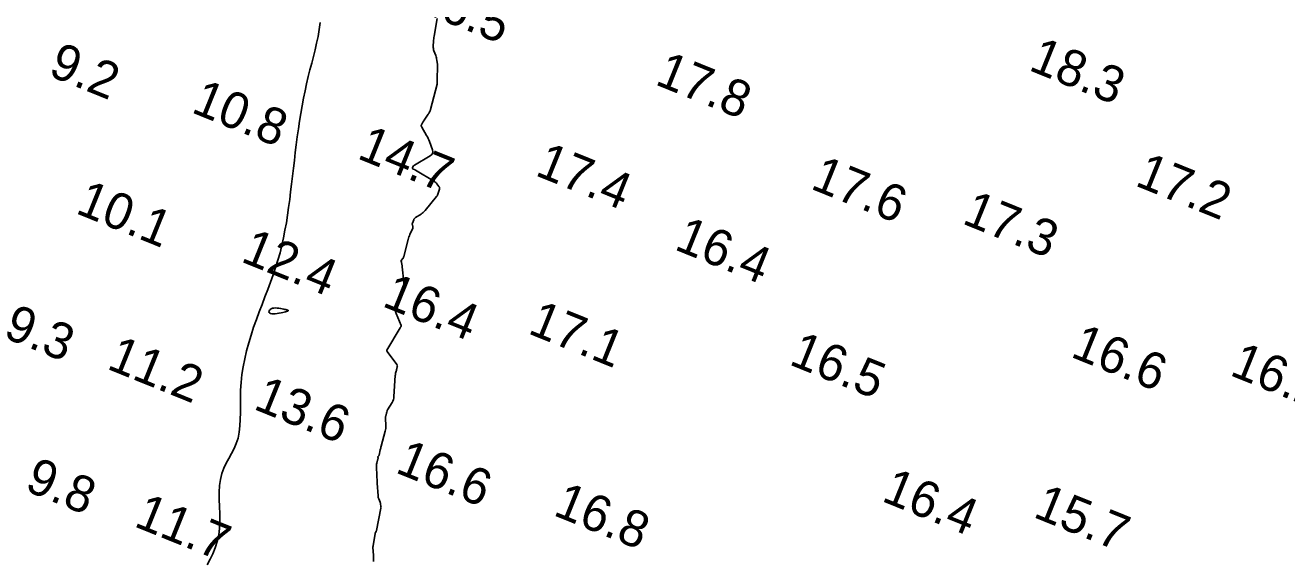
# Model space of a CAD drawing. Extents: x 3040093 to 3056816, y 408076 to 509144.
# Drawn here: x 3043650.1 to 3043823.6, y 438783.2 to 438856.9 of the extents above; entities that cross this region are included whole.
import ezdxf

# ---------------------------------------------------------------- set-up
doc = ezdxf.new("R2010")
doc.units = 0
for name, color, linetype in [('V-CHAN-CONT-EL12-1112', 7, 'Continuous'), ('V-CHAN-CONT-EL15', 7, 'Continuous'), ('V-TOPO-SOUN-0810', 7, 'Continuous')]:
    doc.layers.add(name, color=color, linetype=linetype)

msp = doc.modelspace()

# ---------------------------------------------------------------- linework, layer by layer
at = {"layer": 'V-CHAN-CONT-EL12-1112'}
msp.add_lwpolyline([(3043675.1, 438782.65), (3043675.51, 438783.4), (3043675.89, 438784.17), (3043676.22, 438784.98), (3043676.5, 438785.83), (3043676.69, 438786.72), (3043676.8, 438787.66), (3043676.84, 438788.64), (3043676.83, 438789.64), (3043676.79, 438790.65), (3043676.76, 438791.64), (3043676.76, 438792.61), (3043676.8, 438793.53), (3043676.92, 438794.39), (3043677.12, 438795.19), (3043677.4, 438795.92), (3043677.73, 438796.61), (3043678.09, 438797.28), (3043678.45, 438797.95), (3043678.8, 438798.62), (3043679.1, 438799.32), (3043679.35, 438800.07), (3043679.51, 438800.88), (3043679.61, 438801.74), (3043679.65, 438802.65), (3043679.67, 438803.61), (3043679.67, 438804.6), (3043679.67, 438805.62), (3043679.7, 438806.67), (3043679.76, 438807.73), (3043679.88, 438808.81), (3043680.05, 438809.89), (3043680.27, 438810.98), (3043680.53, 438812.07), (3043680.82, 438813.16), (3043681.15, 438814.24), (3043681.5, 438815.31), (3043681.87, 438816.38), (3043682.25, 438817.42), (3043682.65, 438818.46), (3043683.04, 438819.48), (3043683.43, 438820.5), (3043683.81, 438821.51), (3043684.18, 438822.52), (3043684.52, 438823.53), (3043684.84, 438824.54), (3043685.13, 438825.56), (3043685.38, 438826.59), (3043685.61, 438827.62), (3043685.81, 438828.66), (3043686, 438829.7), (3043686.16, 438830.75), (3043686.31, 438831.81), (3043686.46, 438832.87), (3043686.59, 438833.94), (3043686.72, 438835.02), (3043686.84, 438836.1), (3043686.97, 438837.18), (3043687.1, 438838.27), (3043687.23, 438839.35), (3043687.36, 438840.43), (3043687.5, 438841.52), (3043687.66, 438842.6), (3043687.82, 438843.67), (3043688, 438844.73), (3043688.18, 438845.78), (3043688.37, 438846.81), (3043688.58, 438847.83), (3043688.79, 438848.82), (3043689.02, 438849.79), (3043689.25, 438850.74), (3043689.49, 438851.66), (3043689.72, 438852.58), (3043689.95, 438853.49), (3043690.16, 438854.4), (3043690.36, 438855.32), (3043690.52, 438856.26), (3043690.66, 438857.22)], dxfattribs=at)
msp.add_lwpolyline([(3043684.02, 438817.17), (3043684.23, 438817.17), (3043684.48, 438817.18), (3043684.74, 438817.21), (3043685.01, 438817.26), (3043685.27, 438817.3), (3043685.5, 438817.35), (3043685.71, 438817.4), (3043685.88, 438817.44), (3043686.01, 438817.48), (3043686.1, 438817.51), (3043686.17, 438817.53), (3043686.21, 438817.55), (3043686.24, 438817.57), (3043686.25, 438817.58), (3043686.25, 438817.6), (3043686.25, 438817.61), (3043686.25, 438817.63), (3043686.23, 438817.65), (3043686.19, 438817.66), (3043686.14, 438817.69), (3043686.06, 438817.71), (3043685.95, 438817.74), (3043685.81, 438817.78), (3043685.64, 438817.82), (3043685.43, 438817.86), (3043685.21, 438817.91), (3043684.97, 438817.94), (3043684.74, 438817.96), (3043684.5, 438817.97), (3043684.29, 438817.95), (3043684.09, 438817.92), (3043683.92, 438817.85), (3043683.79, 438817.76), (3043683.69, 438817.66), (3043683.63, 438817.55), (3043683.61, 438817.45), (3043683.64, 438817.35), (3043683.72, 438817.27), (3043683.84, 438817.21)], close=True, dxfattribs=at)
at = {"layer": 'V-CHAN-CONT-EL15'}
msp.add_lwpolyline([(3043698.01, 438783.11), (3043698, 438783.3), (3043697.99, 438783.5), (3043697.99, 438783.7), (3043697.98, 438783.9), (3043697.92, 438785.05), (3043697.92, 438785.07), (3043697.92, 438785.08), (3043697.92, 438785.1), (3043697.92, 438785.12), (3043697.93, 438785.19), (3043697.93, 438785.21), (3043697.93, 438785.22), (3043697.93, 438785.24), (3043697.94, 438785.26), (3043698.22, 438786.96), (3043698.23, 438787), (3043698.24, 438787.03), (3043698.25, 438787.07), (3043698.27, 438787.1), (3043698.35, 438787.22), (3043698.37, 438787.26), (3043698.39, 438787.29), (3043698.4, 438787.32), (3043698.41, 438787.36), (3043699.01, 438790.44), (3043699.02, 438790.51), (3043699.03, 438790.58), (3043699.02, 438790.65), (3043699.01, 438790.72), (3043698.97, 438790.99), (3043698.95, 438791.05), (3043698.94, 438791.12), (3043698.92, 438791.19), (3043698.89, 438791.25), (3043698.71, 438791.7), (3043698.67, 438791.8), (3043698.65, 438791.9), (3043698.63, 438792), (3043698.62, 438792.11), (3043698.51, 438793.88), (3043698.5, 438794.14), (3043698.48, 438794.39), (3043698.47, 438794.64), (3043698.46, 438794.89), (3043698.4, 438796.16), (3043698.4, 438796.28), (3043698.41, 438796.39), (3043698.42, 438796.5), (3043698.45, 438796.61), (3043698.6, 438797.22), (3043698.61, 438797.25), (3043698.61, 438797.28), (3043698.61, 438797.31), (3043698.61, 438797.34), (3043698.6, 438797.45), (3043698.6, 438797.48), (3043698.6, 438797.5), (3043698.61, 438797.52), (3043698.63, 438797.55), (3043698.71, 438797.64), (3043698.73, 438797.66), (3043698.74, 438797.68), (3043698.75, 438797.71), (3043698.76, 438797.74), (3043698.92, 438798.45), (3043698.95, 438798.58), (3043698.98, 438798.7), (3043699.01, 438798.83), (3043699.05, 438798.96), (3043699.6, 438801.03), (3043699.64, 438801.22), (3043699.67, 438801.41), (3043699.68, 438801.59), (3043699.68, 438801.79), (3043699.65, 438802.78), (3043699.65, 438802.86), (3043699.65, 438802.94), (3043699.66, 438803.02), (3043699.68, 438803.1), (3043699.79, 438803.49), (3043699.8, 438803.53), (3043699.8, 438803.57), (3043699.81, 438803.6), (3043699.82, 438803.64), (3043699.85, 438803.8), (3043699.86, 438803.84), (3043699.87, 438803.87), (3043699.89, 438803.91), (3043699.91, 438803.94), (3043700.56, 438804.98), (3043700.66, 438805.17), (3043700.73, 438805.36), (3043700.79, 438805.57), (3043700.81, 438805.78), (3043700.99, 438808.7), (3043701, 438808.77), (3043701.01, 438808.85), (3043701.02, 438808.92), (3043701.04, 438809), (3043701.12, 438809.29), (3043701.14, 438809.37), (3043701.15, 438809.44), (3043701.17, 438809.52), (3043701.19, 438809.59), (3043701.26, 438809.92), (3043701.27, 438809.99), (3043701.26, 438810.07), (3043701.24, 438810.14), (3043701.2, 438810.2), (3043699.87, 438811.99), (3043699.86, 438812.01), (3043699.86, 438812.02), (3043699.85, 438812.03), (3043699.84, 438812.04), (3043699.82, 438812.1), (3043699.82, 438812.11), (3043699.82, 438812.12), (3043699.82, 438812.13), (3043699.83, 438812.15), (3043701.67, 438815.26), (3043701.68, 438815.28), (3043701.7, 438815.31), (3043701.71, 438815.33), (3043701.73, 438815.36), (3043701.78, 438815.46), (3043701.78, 438815.49), (3043701.79, 438815.52), (3043701.79, 438815.54), (3043701.78, 438815.57), (3043701.1, 438817.19), (3043701.02, 438817.47), (3043700.99, 438817.75), (3043701.03, 438818.02), (3043701.13, 438818.29), (3043702.27, 438820.66), (3043702.27, 438820.66), (3043702.28, 438820.67), (3043702.29, 438820.67), (3043702.3, 438820.67), (3043702.34, 438820.67), (3043702.35, 438820.68), (3043702.36, 438820.68), (3043702.36, 438820.69), (3043702.36, 438820.69), (3043702.39, 438820.8), (3043702.39, 438820.82), (3043702.39, 438820.84), (3043702.38, 438820.86), (3043702.37, 438820.87), (3043702.28, 438820.96), (3043702.26, 438820.98), (3043702.25, 438821), (3043702.24, 438821.02), (3043702.23, 438821.05), (3043701.87, 438824.11), (3043701.86, 438824.15), (3043701.85, 438824.18), (3043701.85, 438824.22), (3043701.84, 438824.25), (3043701.79, 438824.39), (3043701.78, 438824.43), (3043701.78, 438824.46), (3043701.79, 438824.49), (3043701.81, 438824.52), (3043702.03, 438824.79), (3043702.08, 438824.84), (3043702.11, 438824.9), (3043702.14, 438824.96), (3043702.16, 438825.03), (3043702.77, 438827.4), (3043702.81, 438827.57), (3043702.87, 438827.74), (3043702.93, 438827.91), (3043703, 438828.07), (3043703.39, 438828.93), (3043703.41, 438828.99), (3043703.42, 438829.04), (3043703.42, 438829.1), (3043703.4, 438829.16), (3043703.34, 438829.39), (3043703.33, 438829.45), (3043703.33, 438829.5), (3043703.33, 438829.56), (3043703.35, 438829.62), (3043703.52, 438830.09), (3043703.56, 438830.18), (3043703.61, 438830.26), (3043703.68, 438830.33), (3043703.76, 438830.4), (3043704.53, 438830.89), (3043704.69, 438831), (3043704.83, 438831.12), (3043704.96, 438831.25), (3043705.09, 438831.39), (3043706.66, 438833.29), (3043706.73, 438833.4), (3043706.8, 438833.51), (3043706.86, 438833.63), (3043706.9, 438833.75), (3043707.06, 438834.29), (3043707.08, 438834.39), (3043707.08, 438834.5), (3043707.05, 438834.59), (3043706.99, 438834.69), (3043706.72, 438835.05), (3043706.65, 438835.14), (3043706.57, 438835.22), (3043706.48, 438835.29), (3043706.39, 438835.35), (3043703.77, 438836.94), (3043703.74, 438836.96), (3043703.7, 438836.98), (3043703.67, 438836.99), (3043703.63, 438837), (3043703.44, 438837.05), (3043703.43, 438837.06), (3043703.42, 438837.07), (3043703.41, 438837.08), (3043703.4, 438837.1), (3043703.37, 438837.18), (3043703.37, 438837.19), (3043703.37, 438837.2), (3043703.37, 438837.21), (3043703.37, 438837.22), (3043703.36, 438837.25), (3043703.36, 438837.26), (3043703.36, 438837.26), (3043703.37, 438837.27), (3043703.37, 438837.28), (3043703.5, 438837.5), (3043703.52, 438837.53), (3043703.55, 438837.56), (3043703.58, 438837.59), (3043703.62, 438837.62), (3043705.8, 438838.9), (3043706.01, 438839.06), (3043706.12, 438839.24), (3043706.15, 438839.46), (3043706.1, 438839.71), (3043705.69, 438840.87), (3043705.61, 438841.08), (3043705.52, 438841.29), (3043705.41, 438841.5), (3043705.3, 438841.7), (3043704.64, 438842.84), (3043704.63, 438842.86), (3043704.62, 438842.88), (3043704.61, 438842.9), (3043704.59, 438842.92), (3043704.55, 438843.01), (3043704.54, 438843.03), (3043704.54, 438843.05), (3043704.54, 438843.07), (3043704.55, 438843.09), (3043704.77, 438843.51), (3043704.81, 438843.58), (3043704.85, 438843.66), (3043704.9, 438843.73), (3043704.95, 438843.8), (3043705.53, 438844.63), (3043705.56, 438844.68), (3043705.59, 438844.73), (3043705.62, 438844.78), (3043705.65, 438844.83), (3043705.76, 438845.03), (3043705.79, 438845.08), (3043705.81, 438845.14), (3043705.83, 438845.19), (3043705.85, 438845.25), (3043706.73, 438848.75), (3043706.74, 438848.77), (3043706.74, 438848.8), (3043706.74, 438848.82), (3043706.74, 438848.84), (3043706.74, 438848.94), (3043706.74, 438848.96), (3043706.74, 438848.98), (3043706.74, 438849.01), (3043706.74, 438849.03), (3043706.73, 438849.48), (3043706.73, 438849.56), (3043706.73, 438849.65), (3043706.74, 438849.73), (3043706.74, 438849.81), (3043706.8, 438850.82), (3043706.8, 438850.98), (3043706.8, 438851.14), (3043706.79, 438851.29), (3043706.78, 438851.45), (3043706.7, 438852.07), (3043706.68, 438852.23), (3043706.64, 438852.38), (3043706.6, 438852.53), (3043706.55, 438852.68), (3043706.31, 438853.32), (3043706.26, 438853.48), (3043706.23, 438853.64), (3043706.21, 438853.8), (3043706.21, 438853.97), (3043706.25, 438854.66), (3043706.26, 438854.83), (3043706.28, 438855), (3043706.3, 438855.17), (3043706.33, 438855.34), (3043706.76, 438857.78)], dxfattribs=at)

# ---------------------------------------------------------------- texts
at = {"layer": 'V-TOPO-SOUN-0810'}
for s, p in [('16.5 ', (3043703.46, 438859.12)), ('18.3 ', (3043787.98, 438850.75)), ('9.2', (3043653.08, 438850.01)), ('17.8 ', (3043736.57, 438848.78)), ('10.8 ', (3043672.76, 438844.94)), ('14.7 ', (3043695.59, 438838.61)), ('17.4 ', (3043720.07, 438836.28)), ('17.6 ', (3043757.96, 438834.44)), ('17.2 ', (3043802.61, 438834.87)), ('10.1 ', (3043656.84, 438831.07)), ('17.3 ', (3043778.82, 438829.65)), ('16.4 ', (3043739.23, 438826.08)), ('12.4 ', (3043679.58, 438824.41)), ('16.4 ', (3043699.03, 438818.27)), ('9.3', (3043646.88, 438813.99)), ('17.1 ', (3043719.08, 438814.53)), ('16.6 ', (3043793.75, 438811.31)), ('11.2 ', (3043661.14, 438809.67)), ('16.5 ', (3043755.01, 438810.26)), ('16.2 ', (3043815.64, 438808.79)), ('13.6 ', (3043681.32, 438804.13)), ('16.6 ', (3043700.84, 438795.4)), ('9.8', (3043649.83, 438792.93)), ('16.4 ', (3043767.74, 438791.47)), ('16.8 ', (3043722.56, 438789.53)), ('15.7 ', (3043788.6, 438789.27)), ('11.7 ', (3043664.88, 438787.99))]:
    msp.add_text(s, height=5, rotation=338, dxfattribs=at).set_placement(p)

doc.saveas('drawing.dxf')
